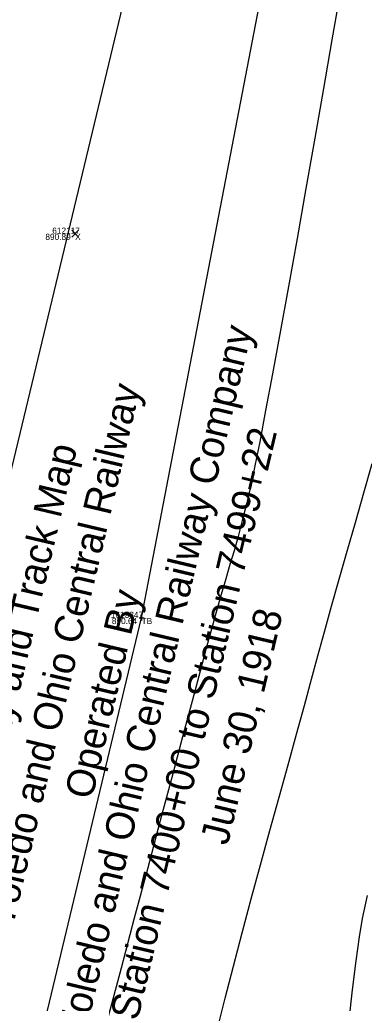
# Model space of a CAD drawing. Extents: x 1957117 to 1971063, y 701601 to 715861.
# Drawn here: x 1963032.2 to 1963051.7, y 704797.6 to 704853.2 of the extents above; entities that cross this region are included whole.
import ezdxf

# ---------------------------------------------------------------- set-up
doc = ezdxf.new("R2010")
doc.units = 0
for name, color, linetype in [('AP_X_Lights', 7, 'Continuous'), ('DT_X_Break_Line', 7, 'Continuous'), ('DT_X_Contour_Major', 7, 'Continuous'), ('DT_X_Contour_Minor', 7, 'Continuous'), ('GE_X_CL_20', 7, 'Continuous'), ('HY_X_Water_Edge', 7, 'Continuous'), ('PV_P_Drive', 7, 'Continuous'), ('PV_P_Shoulder', 7, 'Continuous'), ('RS_Raster1', 7, 'Continuous'), ('RW_X_Text', 7, 'Continuous'), ('SC_Scratch1', 7, 'Continuous'), ('SC_Shading5', 7, 'Continuous')]:
    doc.layers.add(name, color=color, linetype=linetype)

msp = doc.modelspace()

# ---------------------------------------------------------------- linework, layer by layer
at = {"layer": 'AP_X_Lights'}
for p, q in [((1963035.148, 704840.887), (1963035.536, 704841.277)), ((1963035.148, 704841.277), (1963035.536, 704840.887))]:
    msp.add_line(p, q, dxfattribs=at)
at = {"layer": 'DT_X_Break_Line'}
msp.add_lwpolyline([(1962898.502, 704228.866), (1962909.862, 704285.214), (1962922.189, 704334.068), (1962935.173, 704382.087), (1962941.87, 704432.109), (1962957.87, 704479.084), (1962969.135, 704528.545), (1962980.039, 704577.268), (1962992.03, 704625.595), (1963002.128, 704674.596), (1963014.376, 704720.299), (1963028.69, 704776.02), (1963039.098, 704819.371), (1963047.66, 704863.952), (1963060.514, 704915.168), (1963074.044, 704961.959), (1963084.157, 705010.121), (1963093.862, 705036.7), (1963097.69, 705062.728), (1963110.134, 705110.941)], dxfattribs=at)
at = {"layer": 'DT_X_Contour_Major'}
msp.add_lwpolyline([(1963050.291, 704854.627), (1963049.849, 704852.035), (1963049.376, 704849.299), (1963048.884, 704846.478), (1963048.382, 704843.631), (1963047.881, 704840.818), (1963047.392, 704838.097), (1963046.925, 704835.529), (1963046.493, 704833.172), (1963046.104, 704831.086), (1963045.77, 704829.33), (1963045.501, 704827.964), (1963045.309, 704827.045), (1963045.038, 704825.872), (1963044.788, 704824.867), (1963044.552, 704823.981), (1963044.322, 704823.169), (1963044.09, 704822.382), (1963043.848, 704821.572), (1963043.588, 704820.692), (1963043.303, 704819.695), (1963042.985, 704818.532), (1963042.753, 704817.662), (1963042.403, 704816.354), (1963041.95, 704814.662), (1963041.411, 704812.642), (1963040.8, 704810.35), (1963040.131, 704807.842), (1963039.422, 704805.174), (1963038.685, 704802.402), (1963037.938, 704799.58), (1963037.194, 704796.767)], dxfattribs=at)
msp.add_lwpolyline([(1963050.291, 704854.627), (1963049.849, 704852.035), (1963049.376, 704849.299), (1963048.884, 704846.478), (1963048.382, 704843.631), (1963047.881, 704840.818), (1963047.392, 704838.097), (1963046.925, 704835.529), (1963046.493, 704833.172), (1963046.104, 704831.086), (1963045.77, 704829.33), (1963045.501, 704827.964), (1963045.309, 704827.045), (1963045.038, 704825.872), (1963044.788, 704824.867), (1963044.552, 704823.981), (1963044.322, 704823.169), (1963044.09, 704822.382), (1963043.848, 704821.572), (1963043.588, 704820.692), (1963043.303, 704819.695), (1963042.985, 704818.532), (1963042.753, 704817.662), (1963042.403, 704816.354), (1963041.95, 704814.662), (1963041.411, 704812.642), (1963040.8, 704810.35), (1963040.131, 704807.842), (1963039.422, 704805.174), (1963038.685, 704802.402), (1963037.938, 704799.58), (1963037.194, 704796.767)], dxfattribs=at)
at = {"layer": 'DT_X_Contour_Minor'}
for points in [[(1963043.387, 704796.151), (1963043.818, 704797.873), (1963044.286, 704799.686), (1963044.782, 704801.566), (1963045.296, 704803.487), (1963045.821, 704805.423), (1963046.347, 704807.348), (1963046.867, 704809.236), (1963047.371, 704811.061), (1963047.85, 704812.798), (1963048.297, 704814.421), (1963048.703, 704815.903), (1963049.059, 704817.22), (1963049.429, 704818.582), (1963049.832, 704820.033), (1963050.263, 704821.558), (1963050.714, 704823.142), (1963051.181, 704824.772), (1963051.655, 704826.432), (1963052.133, 704828.107)], [(1963043.387, 704796.151), (1963043.818, 704797.873), (1963044.286, 704799.686), (1963044.782, 704801.566), (1963045.296, 704803.487), (1963045.821, 704805.423), (1963046.347, 704807.348), (1963046.867, 704809.236), (1963047.371, 704811.061), (1963047.85, 704812.798), (1963048.297, 704814.421), (1963048.703, 704815.903), (1963049.059, 704817.22), (1963049.429, 704818.582), (1963049.832, 704820.033), (1963050.263, 704821.558), (1963050.714, 704823.142), (1963051.181, 704824.772), (1963051.655, 704826.432), (1963052.133, 704828.107)], [(1963046.847, 704767.666), (1963047.228, 704769.135), (1963047.596, 704770.873), (1963047.952, 704772.841), (1963048.294, 704774.999), (1963048.624, 704777.307), (1963048.941, 704779.727), (1963049.245, 704782.218), (1963049.536, 704784.741), (1963049.815, 704787.257), (1963050.081, 704789.726), (1963050.334, 704792.109), (1963050.574, 704794.366), (1963050.802, 704796.458), (1963051.017, 704798.345), (1963051.22, 704799.988), (1963051.41, 704801.347), (1963051.587, 704802.384), (1963051.859, 704803.69)], [(1963046.847, 704767.666), (1963047.228, 704769.135), (1963047.596, 704770.873), (1963047.952, 704772.841), (1963048.294, 704774.999), (1963048.624, 704777.307), (1963048.941, 704779.727), (1963049.245, 704782.218), (1963049.536, 704784.741), (1963049.815, 704787.257), (1963050.081, 704789.726), (1963050.334, 704792.109), (1963050.574, 704794.366), (1963050.802, 704796.458), (1963051.017, 704798.345), (1963051.22, 704799.988), (1963051.41, 704801.347), (1963051.587, 704802.384), (1963051.859, 704803.69)]]:
    msp.add_lwpolyline(points, dxfattribs=at)
at = {"layer": 'GE_X_CL_20'}
msp.add_lwpolyline([(1963418.3, 706437.397), (1962895.621, 704261.062)], dxfattribs=at)
at = {"layer": 'HY_X_Water_Edge'}
msp.add_spline([(1963191.723, 701994.048), (1963062.047, 702441.167), (1962863.491, 703169.356), (1962827.53, 703438.691), (1962823.213, 703537.412), (1962817.962, 703593.874), (1962817.97, 703697.316), (1962828.582, 703804.235), (1962836.461, 703844.734), (1962850.687, 703896.004), (1962867.251, 703938.846), (1962873.848, 703992.355), (1962884.135, 704091.371), (1962891.241, 704140.854), (1962897.382, 704180.529), (1962905.467, 704230.979), (1962943.949, 704328.022), (1962948.537, 704378.842), (1962964.114, 704426.264), (1963004.885, 704570.73), (1963042.054, 704716.522), (1963062.038, 704814.417), (1963072.171, 704860.237), (1963090.023, 704956.798), (1963107.066, 705031.783), (1963133.773, 705105.742), (1963148.685, 705206.74), (1963175.48, 705301.059), (1963191.635, 705353.417), (1963210.988, 705447.286), (1963219.532, 705497.27), (1963230.124, 705549.475), (1963251.052, 705591.159), (1963275.289, 705693.429), (1963292.982, 705784.032), (1963302.841, 705839.645), (1963335.126, 705936.766), (1963359.752, 706046.75), (1963389.133, 706177.299), (1963417.827, 706273.456), (1963475.868, 706451.902), (1963533.782, 706640.53), (1963553.86, 706696.984), (1963580.184, 706715.425), (1963609.172, 706718.73), (1963617.062, 706714.691), (1963619.447, 706694.678), (1963564.282, 706533.07), (1963531.853, 706395.229), (1963434.4, 706006.96), (1963354.09, 705679.186), (1963237.513, 705206.07), (1963167.369, 704892.962), (1963059.145, 704434.176), (1962907.914, 703908.742), (1962877.458, 703703.326), (1962898.357, 703412.121), (1962942.65, 703052.267), (1963048.963, 702674.866), (1963191.468, 702189.666), (1963245.396, 702019.832)], degree=3, dxfattribs=at)
at = {"layer": 'PV_P_Drive'}
for p, q in [((1963038.952, 704819.371), (1963039.244, 704819.371)), ((1963039.098, 704819.517), (1963039.098, 704819.225)), ((1963039.098, 704819.371), (1963039.098, 704819.371))]:
    msp.add_line(p, q, dxfattribs=at)
at = {"layer": 'SC_Shading5'}
for points in [[(1963026.912, 704294.121), (1963138.818, 704737.794), (1963251.679, 705213.963), (1963374.306, 705730.111), (1963454.783, 706045.593), (1963517.244, 706296.713), (1963562.763, 706479.256), (1963580.13, 706553.799), (1963589.678, 706586.994)], [(1963609.915, 706579.703), (1963587.283, 706499.153), (1963552.056, 706354.005), (1963480.911, 706069.234), (1963357.401, 705576.869), (1963272.751, 705226.931), (1963210.247, 704956.481), (1963044.97, 704288.881)]]:
    msp.add_spline(points, degree=3, dxfattribs=at)

# ---------------------------------------------------------------- texts
at = {"layer": 'PV_P_Shoulder'}
for s, p in [('890.89', (1963033.661, 704840.732)), ('890.64', (1963037.417, 704819.021))]:
    msp.add_text(s, height=0.35, dxfattribs=at).set_placement(p)
at = {"layer": 'RS_Raster1'}
for s, p in [('612117', (1963034.05, 704841.082)), ('1615847', (1963037.357, 704819.371))]:
    msp.add_text(s, height=0.35, dxfattribs=at).set_placement(p)
at = {"layer": 'RW_X_Text'}
for s, p in [('The Toledo and Ohio Central Railway Company', (1963034.899, 704791.475)), ('The Toledo and Ohio Central Railway', (1963030.827, 704797.672)), ('Station 7400+00 to Station 7499+22', (1963038.87, 704796.555)), ('Right of Way and Track Map', (1963029.229, 704802.622)), ('Operated By', (1963036.29, 704809.054)), ('June 30, 1918', (1963043.964, 704806.471))]:
    msp.add_text(s, height=1.6, rotation=76.6865, dxfattribs=at).set_placement(p)
at = {"layer": 'SC_Scratch1'}
for s, p in [('X', (1963035.342, 704840.732)), ('TB', (1963039.098, 704819.021))]:
    msp.add_text(s, height=0.35, dxfattribs=at).set_placement(p)

doc.saveas('drawing.dxf')
